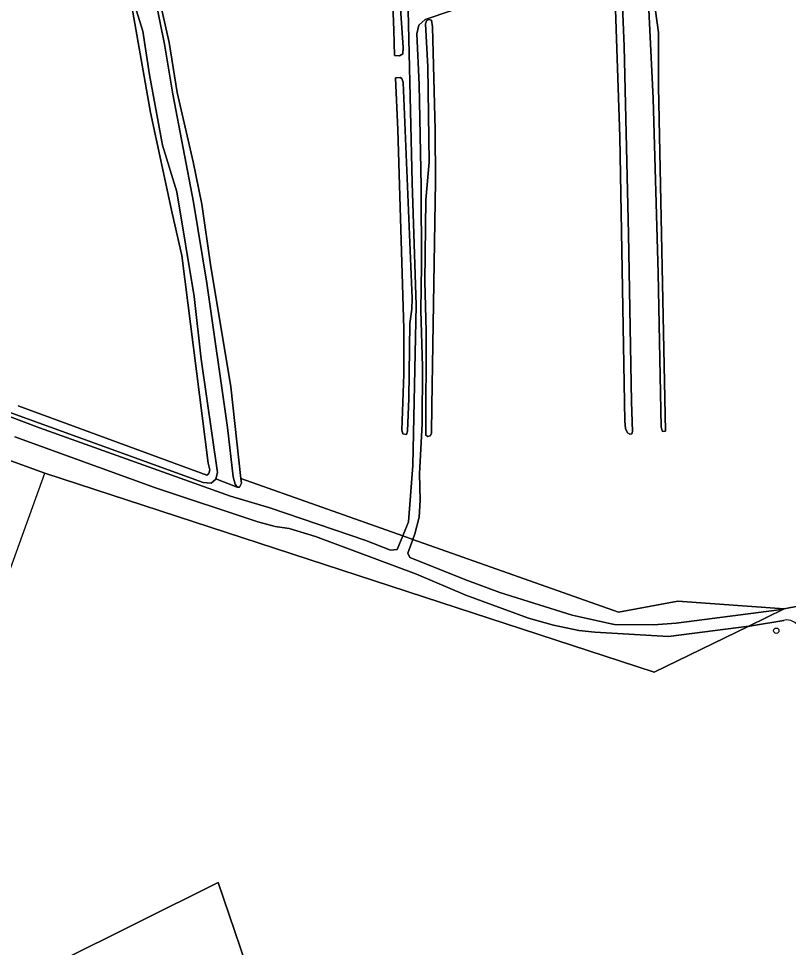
# Model space of a CAD drawing. Extents: x 162722 to 165104, y 384719 to 386284.
# Drawn here: x 163587.3 to 163729.4, y 385766.1 to 385937.6 of the extents above; entities that cross this region are included whole.
import ezdxf

# ---------------------------------------------------------------- set-up
doc = ezdxf.new("R2010")
doc.units = 0
for name, color, linetype in [('IMGEO_Boom', 7, 'Continuous'), ('IMGEO_Gemengd_bos', 7, 'Continuous'), ('IMGEO_Grasland_overig', 7, 'Continuous'), ('IMGEO_Hek', 7, 'Continuous'), ('IMGEO_Loofbos', 7, 'Continuous'), ('IMGEO_Voetpad_halfverhard', 7, 'Continuous'), ('IMGEO_Voetpad_onverhard', 7, 'Continuous'), ('IMGEO_Waterloop', 7, 'Continuous')]:
    doc.layers.add(name, color=color, linetype=linetype)

msp = doc.modelspace()

# ---------------------------------------------------------------- linework, layer by layer
at = {"layer": 'IMGEO_Boom'}
msp.add_circle((163727.19, 385824.59), 0.489, dxfattribs=at)
at = {"layer": 'IMGEO_Gemengd_bos'}
for points in [[(163706.16, 385861.38), (163705.91, 385862.15), (163705.36, 385890.6), (163704.47, 385922.84), (163703.48, 385943.09), (163703.42, 385948.02), (163703.68, 385949.39), (163704.32, 385949.46), (163704.71, 385944.91), (163704.56, 385941.33), (163705.43, 385935.03), (163705.45, 385925.04), (163706.71, 385861.43)], [(163700.18, 385860.87), (163699.75, 385861.1), (163699.35, 385861.89), (163699.24, 385863.29), (163698.29, 385915.78), (163697.41, 385942.99), (163697.27, 385947.54), (163697.5, 385948.3), (163697.81, 385948.5), (163698.26, 385948.52), (163698.51, 385947.58), (163699.08, 385932.46), (163699.93, 385897.78), (163700.46, 385866.86), (163700.67, 385861.35), (163700.54, 385860.92)], [(163662.89, 385860.43), (163662.49, 385860.69), (163662.56, 385879.9), (163662.3, 385889.07), (163662.52, 385904.15), (163663.13, 385911.08), (163662.86, 385928.69), (163662.44, 385936.62), (163662.62, 385937.18), (163663.03, 385937.43), (163663.56, 385937.3), (163663.73, 385936.08), (163664.22, 385917.05), (163664.3, 385907.54), (163663.62, 385866.09), (163663.56, 385860.99), (163663.3, 385860.58)], [(163564.64, 385635.23), (163615.5, 385659.83), (163629.72, 385667.97), (163668.18, 385686.62), (163698.03, 385702.35), (163745.09, 385724.58), (163744.71, 385728.04), (163741.18, 385750), (163740.4, 385754.63), (163631.24, 385757.33), (163624.15, 385778.11), (163519.79, 385726.19), (163523.61, 385717.17), (163529.05, 385705.83), (163531.98, 385701.36), (163528.86, 385701.26), (163527.8, 385701.89), (163535.04, 385689.99), (163536.69, 385687), (163541.59, 385675.97)]]:
    msp.add_lwpolyline(points, close=True, dxfattribs=at)
for points in [[(163672.38, 385940.83), (163662.38, 385937.43), (163661.21, 385936.41), (163660.81, 385934.76), (163661.24, 385925.44), (163661.63, 385906.62), (163661.68, 385892.04), (163661.57, 385883.71), (163661.87, 385873.35), (163661.79, 385862.79), (163661.35, 385853.57), (163661.44, 385848.69), (163661.27, 385845.57), (163660.49, 385842.47), (163660.11, 385841.45), (163698.07, 385827.99), (163709.01, 385830.06), (163728.65, 385828.64), (163733.97, 385829.65)], [(163728.55, 385826.49), (163723.01, 385825.55), (163721.98, 385825.38), (163704.67, 385816.92), (163592.18, 385853.68), (163516.33, 385881.17), (163516.32, 385855.54), (163516.9, 385844.49), (163516.64, 385832), (163516.88, 385815.08), (163516.43, 385808.86), (163515.31, 385809.09), (163515.55, 385813.2), (163515.62, 385818.84), (163515.44, 385828.75), (163515.48, 385834.94), (163514.79, 385843.99), (163514.67, 385856.48), (163514.96, 385882.64), (163488.27, 385891.86)], [(163519.79, 385726.19), (163624.15, 385778.11), (163631.24, 385757.33)]]:
    msp.add_lwpolyline(points, dxfattribs=at)
msp.add_arc((163729.14, 385824.05), 2.52, 23.8051, 103.6046, dxfattribs=at)
at = {"layer": 'IMGEO_Grasland_overig'}
msp.add_lwpolyline([(163516.33, 385881.17), (163592.18, 385853.68), (163704.67, 385816.92), (163721.98, 385825.38), (163723.01, 385825.55), (163722.1, 385825.43), (163707.26, 385823.53), (163693.69, 385824.29), (163690.74, 385824.65), (163686.04, 385825.58), (163681.44, 385826.91), (163669.89, 385831.15), (163660.75, 385835), (163642.13, 385841.98), (163637.26, 385843.48), (163634.66, 385843.81), (163631.46, 385844.7), (163612.57, 385850.94), (163586.65, 385860.41)], dxfattribs=at)
for points in [[(163658.23, 385842.11), (163628.37, 385852.7), (163628.46, 385851.85), (163628.1, 385851.09), (163627.64, 385851.1), (163623.76, 385852.62), (163623.74, 385852.57), (163622.88, 385851.82), (163621.4, 385851.98), (163584.07, 385865.49), (163583.01, 385866.57), (163583.29, 385867.02), (163584.15, 385867.02), (163581.17, 385868.04), (163581.15, 385867.88), (163581.66, 385866.69), (163582.83, 385865.2), (163591.19, 385862.05), (163626.44, 385849.42), (163633.71, 385847.29), (163651.41, 385841.23), (163655.98, 385839.48), (163657.19, 385839.57)], [(163728.65, 385828.64), (163709.01, 385830.06), (163698.07, 385827.99), (163660.11, 385841.45), (163659.17, 385838.89), (163659.55, 385838.08), (163670.16, 385833.85), (163676.15, 385831.65), (163682.43, 385829.67), (163689.48, 385827.43), (163696.71, 385825.83), (163697.33, 385825.72), (163704.54, 385825.69), (163708.71, 385825.96), (163727.24, 385828.37)]]:
    msp.add_lwpolyline(points, close=True, dxfattribs=at)
at = {"layer": 'IMGEO_Hek'}
msp.add_lwpolyline([(163517.51, 385794.33), (163519.12, 385787.87), (163551.23, 385800.1), (163579.42, 385818.48), (163592.18, 385853.68)], dxfattribs=at)
at = {"layer": 'IMGEO_Loofbos'}
for points in [[(163587.22, 385866.13), (163622.05, 385853.3), (163622.43, 385853.62), (163622.61, 385854.28), (163622.32, 385855.51), (163617.43, 385893.85), (163615.64, 385901.66), (163611.69, 385920.26), (163608.43, 385938.8), (163607.89, 385940.96), (163605.63, 385946.56), (163603.48, 385954.05), (163602.35, 385960.08), (163601.27, 385968.45), (163599.89, 385977.02), (163595.55, 386000), (163592.55, 386015.74), (163589.59, 386029), (163587.83, 386039.86), (163587.45, 386045.05), (163586.56, 386049.25)], [(163612.93, 385943.03), (163615.14, 385933.19), (163616.59, 385923.96), (163619.54, 385911.13), (163621.16, 385903.32), (163622.75, 385892.21), (163626.49, 385869.6), (163628.37, 385852.7), (163658.23, 385842.11), (163659.29, 385844.7), (163660.11, 385855.07), (163660.71, 385884.7), (163659.98, 385907.25), (163658.73, 385960.5)], [(163607.05, 385945.6), (163610.23, 385935.26), (163611.49, 385927.19), (163613.9, 385914.25), (163616.55, 385905.59), (163619.74, 385886.26), (163621.04, 385874.69), (163624.06, 385853.82), (163623.76, 385852.62), (163627.64, 385851.1), (163627.29, 385851.66), (163626.95, 385853.01), (163625.9, 385862.11), (163622.07, 385888.73), (163619.59, 385903.71), (163615.78, 385923.63), (163614.25, 385932.86), (163612.59, 385941.11)], [(163657.7, 385941.38), (163658.34, 385932.26), (163658.25, 385931.11), (163657.62, 385930.74), (163656.73, 385930.77), (163656.58, 385935.44), (163656.23, 385945)]]:
    msp.add_lwpolyline(points, dxfattribs=at)
msp.add_lwpolyline([(163658.93, 385860.82), (163658.25, 385860.95), (163658.05, 385861.59), (163658.41, 385871.98), (163658.42, 385880.31), (163657.31, 385917.07), (163656.9, 385926.65), (163657.74, 385926.7), (163658.09, 385926.52), (163658.31, 385925.78), (163659.99, 385885.91), (163659.92, 385883.93), (163659.55, 385881.29), (163659.37, 385867.45), (163659.09, 385861.45)], close=True, dxfattribs=at)
at = {"layer": 'IMGEO_Voetpad_halfverhard'}
for points in [[(163749.08, 385940.02), (163746.74, 385915.38), (163744.62, 385897.42), (163742.71, 385883.8), (163741.64, 385872.55), (163741.17, 385866.12), (163741.18, 385860.38), (163740.68, 385847.68), (163738.29, 385833.84), (163737.33, 385831.1), (163736.24, 385830.3), (163733.97, 385829.65), (163728.65, 385828.64), (163722.1, 385825.43), (163723.01, 385825.55), (163728.55, 385826.49)], [(163586.65, 385860.41), (163612.57, 385850.94), (163631.46, 385844.7), (163634.66, 385843.81), (163637.26, 385843.48), (163642.13, 385841.98), (163660.75, 385835), (163669.89, 385831.15), (163681.44, 385826.91), (163686.04, 385825.58), (163690.74, 385824.65), (163693.69, 385824.29), (163707.26, 385823.53), (163722.1, 385825.43), (163728.65, 385828.64), (163727.24, 385828.37), (163708.71, 385825.96), (163704.54, 385825.69), (163697.33, 385825.72), (163696.71, 385825.83), (163689.48, 385827.43), (163682.43, 385829.67), (163676.15, 385831.65), (163670.16, 385833.85), (163659.55, 385838.08), (163659.17, 385838.89), (163660.11, 385841.45), (163658.23, 385842.11), (163657.19, 385839.57), (163655.98, 385839.48), (163651.41, 385841.23), (163633.71, 385847.29), (163626.44, 385849.42), (163591.19, 385862.05), (163582.83, 385865.2)]]:
    msp.add_lwpolyline(points, dxfattribs=at)
msp.add_arc((163729.14, 385824.05), 2.52, 23.8051, 103.6046, dxfattribs=at)
at = {"layer": 'IMGEO_Voetpad_onverhard'}
msp.add_lwpolyline([(163658.73, 385960.5), (163659.98, 385907.25), (163660.71, 385884.7), (163660.11, 385855.07), (163659.29, 385844.7), (163658.23, 385842.11), (163660.11, 385841.45), (163660.49, 385842.47), (163661.27, 385845.57), (163661.44, 385848.69), (163661.35, 385853.57), (163661.79, 385862.79), (163661.87, 385873.35), (163661.57, 385883.71), (163661.68, 385892.04), (163661.63, 385906.62), (163661.24, 385925.44), (163660.81, 385934.76), (163661.21, 385936.41), (163662.38, 385937.43), (163672.38, 385940.83)], dxfattribs=at)
at = {"layer": 'IMGEO_Waterloop'}
for points in [[(163584.07, 385865.49), (163621.4, 385851.98), (163622.88, 385851.82), (163623.74, 385852.57), (163623.76, 385852.62), (163624.06, 385853.82), (163621.04, 385874.69), (163619.74, 385886.26), (163616.55, 385905.59), (163613.9, 385914.25), (163611.49, 385927.19), (163610.23, 385935.26), (163607.05, 385945.6), (163604.92, 385953.2), (163602.69, 385963.15), (163601.5, 385972.94), (163596.76, 386000), (163593.96, 386014.86), (163592.08, 386023.92), (163589.9, 386036.85), (163589.18, 386040.03), (163587.7, 386048.58), (163587.04, 386051.2)], [(163586.56, 386049.25), (163587.45, 386045.05), (163587.83, 386039.86), (163589.59, 386029), (163592.55, 386015.74), (163595.55, 386000), (163599.89, 385977.02), (163601.27, 385968.45), (163602.35, 385960.08), (163603.48, 385954.05), (163605.63, 385946.56), (163607.89, 385940.96), (163608.43, 385938.8), (163611.69, 385920.26), (163615.64, 385901.66), (163617.43, 385893.85), (163622.32, 385855.51), (163622.61, 385854.28), (163622.43, 385853.62), (163622.05, 385853.3), (163587.22, 385866.13)], [(163656.23, 385945), (163656.58, 385935.44), (163656.73, 385930.77), (163657.62, 385930.74), (163658.25, 385931.11), (163658.34, 385932.26), (163657.7, 385941.38)], [(163612.59, 385941.11), (163614.25, 385932.86), (163615.78, 385923.63), (163619.59, 385903.71), (163622.07, 385888.73), (163625.9, 385862.11), (163626.95, 385853.01), (163627.29, 385851.66), (163627.64, 385851.1), (163628.1, 385851.09), (163628.46, 385851.85), (163628.37, 385852.7), (163626.49, 385869.6), (163622.75, 385892.21), (163621.16, 385903.32), (163619.54, 385911.13), (163616.59, 385923.96), (163615.14, 385933.19), (163612.93, 385943.03)]]:
    msp.add_lwpolyline(points, dxfattribs=at)
for points in [[(163706.71, 385861.43), (163705.45, 385925.04), (163705.43, 385935.03), (163704.56, 385941.33), (163704.71, 385944.91), (163704.32, 385949.46), (163703.68, 385949.39), (163703.42, 385948.02), (163703.48, 385943.09), (163704.47, 385922.84), (163705.36, 385890.6), (163705.91, 385862.15), (163706.16, 385861.38)], [(163700.54, 385860.92), (163700.67, 385861.35), (163700.46, 385866.86), (163699.93, 385897.78), (163699.08, 385932.46), (163698.51, 385947.58), (163698.26, 385948.52), (163697.81, 385948.5), (163697.5, 385948.3), (163697.27, 385947.54), (163697.41, 385942.99), (163698.29, 385915.78), (163699.24, 385863.29), (163699.35, 385861.89), (163699.75, 385861.1), (163700.18, 385860.87)], [(163663.3, 385860.58), (163663.56, 385860.99), (163663.62, 385866.09), (163664.3, 385907.54), (163664.22, 385917.05), (163663.73, 385936.08), (163663.56, 385937.3), (163663.03, 385937.43), (163662.62, 385937.18), (163662.44, 385936.62), (163662.86, 385928.69), (163663.13, 385911.08), (163662.52, 385904.15), (163662.3, 385889.07), (163662.56, 385879.9), (163662.49, 385860.69), (163662.89, 385860.43)], [(163659.09, 385861.45), (163659.37, 385867.45), (163659.55, 385881.29), (163659.92, 385883.93), (163659.99, 385885.91), (163658.31, 385925.78), (163658.09, 385926.52), (163657.74, 385926.7), (163656.9, 385926.65), (163657.31, 385917.07), (163658.42, 385880.31), (163658.41, 385871.98), (163658.05, 385861.59), (163658.25, 385860.95), (163658.93, 385860.82)]]:
    msp.add_lwpolyline(points, close=True, dxfattribs=at)

doc.saveas('drawing.dxf')
